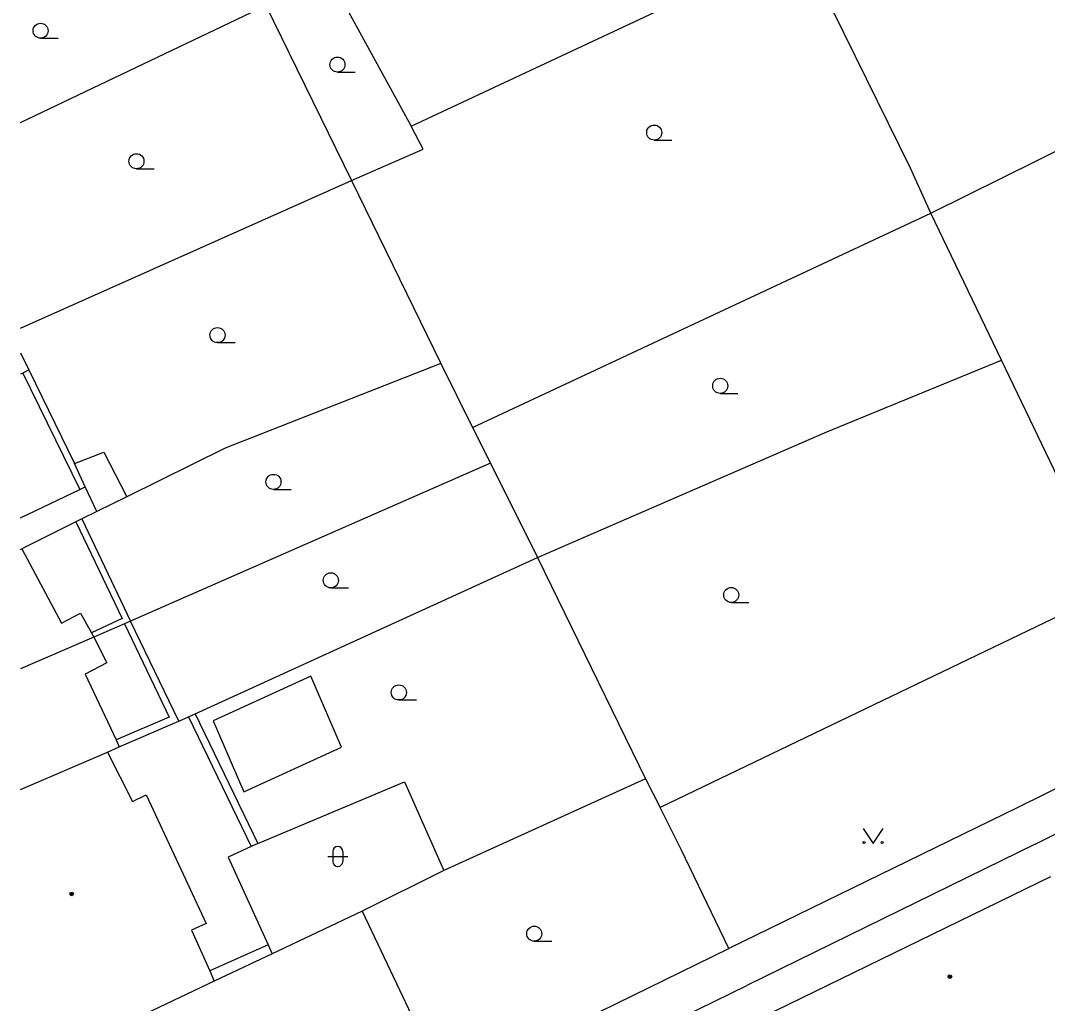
# Model space of a CAD drawing. Extents: x -595546 to -593986, y -1160845 to -1159202.
# Drawn here: x -595539.6 to -595488.4, y -1159944.1 to -1159895.1 of the extents above; entities that cross this region are included whole.
import ezdxf

# ---------------------------------------------------------------- set-up
doc = ezdxf.new("R2010")
doc.units = 0
for name, color, linetype in [('DOP - kresba z DSPS bez souradnic', 7, 'Continuous'), ('DOP - rozhrani ploch obecne', 7, 'Continuous'), ('Level 36', 7, 'Continuous'), ('Level 39', 7, 'Continuous'), ('TM - budovy zdene_ betonove - VP', 7, 'Continuous'), ('TM - chodniky - VP', 7, 'Continuous'), ('TM - letecke snimky - pomocna linie', 7, 'Continuous')]:
    doc.layers.add(name, color=color, linetype=linetype)

msp = doc.modelspace()

# ---------------------------------------------------------------- linework, layer by layer
at = {"layer": 'DOP - kresba z DSPS bez souradnic'}
for points in [[(-595539.47, -1159912.71), (-595536.63, -1159918.52)], [(-595536.35, -1159918.38), (-595536.89, -1159917.23)], [(-595539.58, -1159919.925), (-595536.63, -1159918.52)], [(-595536.63, -1159918.52), (-595536.35, -1159918.38)], [(-595535.77, -1159919.62), (-595536.35, -1159918.38)], [(-595536.83, -1159920.14), (-595534.52, -1159924.95)], [(-595534.52, -1159924.95), (-595536.04, -1159925.67)], [(-595534.39, -1159925.21), (-595532.17, -1159929.87)], [(-595532.17, -1159929.87), (-595534.82, -1159931.01)], [(-595531.21, -1159929.85), (-595528.08, -1159936.32)], [(-595528.08, -1159936.32), (-595529.23, -1159936.86)], [(-595527.75, -1159936.17), (-595528.08, -1159936.32)], [(-595529.23, -1159936.86), (-595527.23, -1159941.22)], [(-595527.23, -1159941.22), (-595530.15, -1159942.53)], [(-595527.23, -1159941.22), (-595527.03, -1159941.67)]]:
    msp.add_lwpolyline(points, dxfattribs=at)
at = {"layer": 'DOP - rozhrani ploch obecne'}
for points in [[(-595520.11, -1159900.4), (-595500.71, -1159891.3)], [(-595524.17, -1159892.95), (-595520.11, -1159900.4)], [(-595539.58, -1159900.214), (-595527.35, -1159894.38)], [(-595527.35, -1159894.38), (-595523.08, -1159903.11)], [(-595523.08, -1159903.11), (-595519.5, -1159901.54), (-595520.11, -1159900.4)], [(-595539.58, -1159910.471), (-595523.08, -1159903.11)], [(-595523.08, -1159903.11), (-595518.63, -1159912.24)], [(-595517.05, -1159915.42), (-595494.2, -1159904.74)], [(-595518.63, -1159912.24), (-595529.38, -1159916.45)], [(-595518.63, -1159912.24), (-595517.05, -1159915.42)], [(-595499.38, -1159915.64), (-595490.68, -1159912.07)], [(-595539.17, -1159912.56), (-595536.89, -1159917.23)], [(-595517.05, -1159915.42), (-595516.15, -1159917.21)], [(-595513.81, -1159921.91), (-595499.38, -1159915.64)], [(-595529.38, -1159916.45), (-595534.28, -1159918.88)], [(-595536.89, -1159917.23), (-595535.42, -1159916.66)], [(-595535.42, -1159916.66), (-595534.28, -1159918.88)], [(-595516.15, -1159917.21), (-595534.09, -1159925.08)], [(-595516.15, -1159917.21), (-595513.81, -1159921.91)], [(-595534.28, -1159918.88), (-595535.77, -1159919.62)], [(-595535.77, -1159919.62), (-595536.53, -1159919.99)], [(-595476.18, -1159919.24), (-595493.21, -1159927.42)], [(-595536.83, -1159920.14), (-595539.51, -1159921.48)], [(-595536.53, -1159919.99), (-595536.83, -1159920.14)], [(-595536.53, -1159919.99), (-595534.09, -1159925.08)], [(-595530.88, -1159929.7), (-595513.81, -1159921.91)], [(-595513.81, -1159921.91), (-595508.43, -1159932.94)], [(-595534.39, -1159925.21), (-595535.92, -1159925.89)], [(-595534.09, -1159925.08), (-595534.39, -1159925.21)], [(-595531.69, -1159930.07), (-595534.09, -1159925.08)], [(-595493.21, -1159927.42), (-595507.69, -1159934.37)], [(-595531.69, -1159930.07), (-595531.21, -1159929.85)], [(-595531.21, -1159929.85), (-595530.88, -1159929.7)], [(-595530.88, -1159929.7), (-595527.75, -1159936.17)], [(-595534.66, -1159931.36), (-595532.01, -1159930.21)], [(-595532.01, -1159930.21), (-595531.69, -1159930.07)], [(-595508.43, -1159932.94), (-595518.47, -1159937.52)], [(-595508.43, -1159932.94), (-595507.69, -1159934.37)], [(-595527.75, -1159936.17), (-595520.43, -1159933.1)], [(-595520.43, -1159933.1), (-595518.47, -1159937.52)], [(-595506.65, -1159936.48), (-595507.69, -1159934.37)], [(-595504.27, -1159941.41), (-595506.65, -1159936.48)], [(-595518.47, -1159937.52), (-595522.55, -1159939.54)]]:
    msp.add_lwpolyline(points, dxfattribs=at)
at = {"layer": 'Level 36'}
for p, q in [((-595538.58, -1159896.015), (-595537.705, -1159896.015)), ((-595523.78, -1159897.705), (-595522.905, -1159897.705)), ((-595507.99, -1159901.095), (-595507.115, -1159901.095)), ((-595533.8, -1159902.525), (-595532.925, -1159902.525)), ((-595529.76, -1159911.195), (-595528.885, -1159911.195)), ((-595504.7, -1159913.725), (-595503.825, -1159913.725)), ((-595526.97, -1159918.515), (-595526.095, -1159918.515)), ((-595524.11, -1159923.425), (-595523.235, -1159923.425)), ((-595504.15, -1159924.155), (-595503.275, -1159924.155)), ((-595520.72, -1159929.015), (-595519.845, -1159929.015)), ((-595524.266, -1159936.816), (-595523.266, -1159936.816)), ((-595524.016, -1159936.566), (-595524.016, -1159937.066)), ((-595523.516, -1159936.566), (-595523.516, -1159937.066)), ((-595513.97, -1159941.045), (-595513.095, -1159941.045))]:
    msp.add_line(p, q, dxfattribs=at)
msp.add_lwpolyline([(-595497.58, -1159935.42), (-595497.08, -1159936.17), (-595496.58, -1159935.42)], dxfattribs=at)
for centre, radius in [((-595538.58, -1159895.64), 0.375), ((-595523.78, -1159897.33), 0.375), ((-595507.99, -1159900.72), 0.375), ((-595533.8, -1159902.15), 0.375), ((-595529.76, -1159910.82), 0.375), ((-595504.7, -1159913.35), 0.375), ((-595526.97, -1159918.14), 0.375), ((-595524.11, -1159923.05), 0.375), ((-595504.15, -1159923.78), 0.375), ((-595520.72, -1159928.64), 0.375), ((-595497.53, -1159936.12), 0.05), ((-595496.631, -1159936.12), 0.05), ((-595513.97, -1159940.67), 0.375)]:
    msp.add_circle(centre, radius, dxfattribs=at)
for centre, start, end in [((-595523.766, -1159936.566), 0, 180), ((-595523.766, -1159937.066), 180, 0)]:
    msp.add_arc(centre, 0.25, start, end, dxfattribs=at)
at = {"layer": 'Level 39'}
for centre, radius in [((-595537.03, -1159938.69), 0.09), ((-595537.03, -1159938.69), 0.0398), ((-595493.25, -1159942.81), 0.09), ((-595493.25, -1159942.81), 0.0398)]:
    msp.add_circle(centre, radius, dxfattribs=at)
at = {"layer": 'TM - budovy zdene_ betonove - VP'}
for points in [[(-595495.21, -1159902.5), (-595500.71, -1159891.3)], [(-595494.2, -1159904.74), (-595485.31, -1159900.34)], [(-595494.2, -1159904.74), (-595495.21, -1159902.5)], [(-595490.68, -1159912.07), (-595494.2, -1159904.74)], [(-595539.58, -1159911.709), (-595539.17, -1159912.56)], [(-595487.65, -1159918.37), (-595490.68, -1159912.07)], [(-595539.47, -1159912.71), (-595539.58, -1159912.765)], [(-595539.17, -1159912.56), (-595539.47, -1159912.71)], [(-595539.58, -1159921.514), (-595539.51, -1159921.48)], [(-595539.51, -1159921.48), (-595537.53, -1159925.18)], [(-595537.53, -1159925.18), (-595536.59, -1159924.68)], [(-595536.59, -1159924.68), (-595536.04, -1159925.67)], [(-595536.04, -1159925.67), (-595535.92, -1159925.89)], [(-595535.92, -1159925.89), (-595539.58, -1159927.469)], [(-595535.92, -1159925.89), (-595535.28, -1159927.17)], [(-595535.28, -1159927.17), (-595536.35, -1159927.73)], [(-595536.35, -1159927.73), (-595534.82, -1159931.01)], [(-595535.25, -1159931.62), (-595534.66, -1159931.36)], [(-595534.82, -1159931.01), (-595534.66, -1159931.36)], [(-595539.58, -1159933.487), (-595535.25, -1159931.62)], [(-595535.25, -1159931.62), (-595534, -1159934.07)], [(-595534, -1159934.07), (-595533.31, -1159933.75)], [(-595533.31, -1159933.75), (-595530.32, -1159940.16)], [(-595502.6, -1159944.83), (-595488.22, -1159937.82)], [(-595522.55, -1159939.54), (-595527.03, -1159941.67)], [(-595522.55, -1159939.54), (-595520.69, -1159943.47)], [(-595530.32, -1159940.16), (-595531.05, -1159940.5)], [(-595531.05, -1159940.5), (-595530.15, -1159942.53)], [(-595527.03, -1159941.67), (-595529.92, -1159943.04)], [(-595530.15, -1159942.53), (-595529.92, -1159943.04)], [(-595529.92, -1159943.04), (-595539.5, -1159947.59)], [(-595520.69, -1159943.47), (-595518.29, -1159948.53)]]:
    msp.add_lwpolyline(points, dxfattribs=at)
at = {"layer": 'TM - chodniky - VP'}
for points in [[(-595472.91, -1159926.01), (-595478.01, -1159928.52), (-595489.87, -1159934.37)], [(-595488.99, -1159936.21), (-595472.05, -1159927.79)], [(-595489.87, -1159934.37), (-595504.27, -1159941.41)], [(-595488.99, -1159936.21), (-595503.37, -1159943.25)], [(-595512.28, -1159945.33), (-595504.27, -1159941.41)], [(-595509.06, -1159947.98), (-595509.72, -1159946.36), (-595503.37, -1159943.25)]]:
    msp.add_lwpolyline(points, dxfattribs=at)
at = {"layer": 'TM - letecke snimky - pomocna linie'}
for points in [[(-595525.1, -1159927.83), (-595529.97, -1159930.05), (-595528.45, -1159933.59)], [(-595528.45, -1159933.59), (-595523.58, -1159931.37), (-595525.1, -1159927.83)]]:
    msp.add_lwpolyline(points, dxfattribs=at)

doc.saveas('drawing.dxf')
